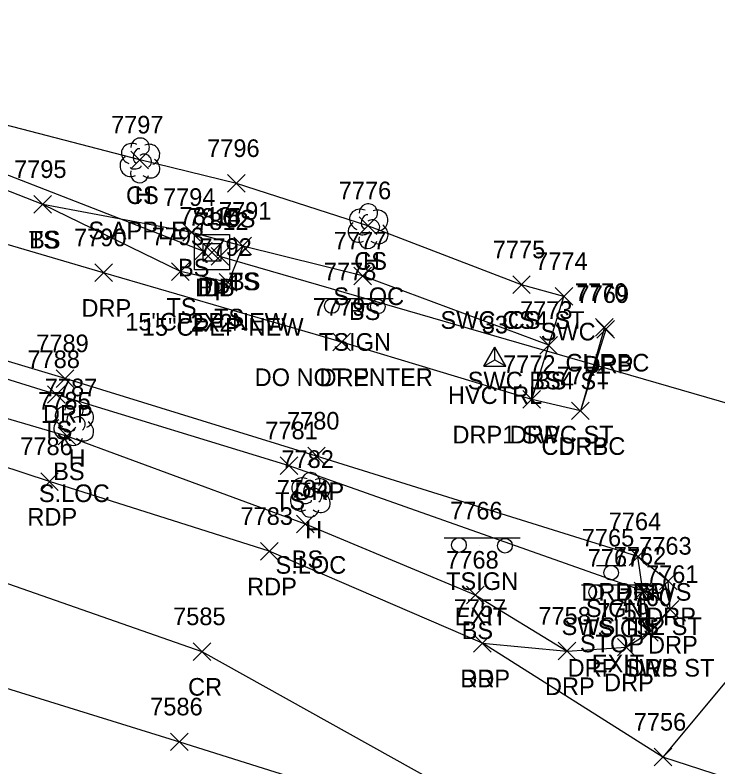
# Model space of a CAD drawing. Extents: x 1462089 to 1464015, y 730534 to 736144.
# Drawn here: x 1463036.2 to 1463115.9, y 732337.1 to 732422.4 of the extents above; entities that cross this region are included whole.
import ezdxf

# ---------------------------------------------------------------- set-up
doc = ezdxf.new("R2010")
doc.units = 0
for name, color, linetype in [('C_A', 7, 'Continuous'), ('C_I', 7, 'Continuous'), ('CPSM', 7, 'Continuous'), ('D_A', 7, 'Continuous'), ('D_C', 7, 'Continuous'), ('D_I', 7, 'Continuous'), ('D_TIC', 7, 'Continuous'), ('DCP', 7, 'Continuous'), ('DS', 7, 'Continuous'), ('L_A', 7, 'Continuous'), ('L_C', 7, 'Continuous'), ('L_I', 7, 'Continuous'), ('L_TIC', 7, 'Continuous'), ('LELB', 7, 'Continuous'), ('LTD', 7, 'Continuous'), ('P_A', 7, 'Continuous'), ('P_I', 7, 'Continuous'), ('P_TIC', 7, 'Continuous'), ('PET', 7, 'Continuous'), ('PRC', 7, 'Continuous'), ('R_A', 7, 'Continuous'), ('R_I', 7, 'Continuous'), ('R_TIC', 7, 'Continuous'), ('RC', 7, 'Continuous'), ('RDP', 7, 'Continuous'), ('RSW', 7, 'Continuous'), ('S_A', 7, 'Continuous'), ('S_C', 7, 'Continuous'), ('S_I', 7, 'Continuous'), ('SSGN', 7, 'Continuous')]:
    doc.layers.add(name, color=color, linetype=linetype)

msp = doc.modelspace()

# ---------------------------------------------------------------- linework, layer by layer
at = {"layer": 'CPSM'}
for p, q in [((1463089.355, 732382.598), (1463090.605, 732384.763)), ((1463091.855, 732382.598), (1463090.605, 732384.763)), ((1463090.605, 732383.319), (1463090.605, 732384.763)), ((1463089.355, 732382.598), (1463090.605, 732383.319)), ((1463090.605, 732383.319), (1463090.605, 732383.319)), ((1463090.605, 732383.319), (1463091.855, 732382.598)), ((1463089.355, 732382.598), (1463091.855, 732382.598))]:
    msp.add_line(p, q, dxfattribs=at)
at = {"layer": 'D_TIC'}
for points in [[(1463056.557, 732394.639), (1463058.557, 732396.639)], [(1463058.557, 732394.639), (1463056.557, 732396.639)], [(1463057.54, 732394.523), (1463059.54, 732396.523)], [(1463059.54, 732394.523), (1463057.54, 732396.523)], [(1463058.442, 732394.056), (1463060.442, 732396.056)], [(1463060.442, 732394.056), (1463058.442, 732396.056)]]:
    msp.add_lwpolyline(points, dxfattribs=at)
at = {"layer": 'DCP'}
for points in [[(1463057.557, 732395.639), (1462965.575, 732431.464)], [(1463178.235, 732360.65), (1463059.442, 732395.056)]]:
    msp.add_lwpolyline(points, dxfattribs=at)
at = {"layer": 'DS'}
for p, q in [((1463056.547, 732397.526), (1463060.547, 732397.526)), ((1463056.547, 732393.526), (1463056.547, 732397.526)), ((1463060.547, 732397.526), (1463060.547, 732393.526)), ((1463057.547, 732394.526), (1463057.547, 732396.526)), ((1463057.547, 732396.526), (1463059.547, 732396.526)), ((1463059.547, 732396.526), (1463059.547, 732394.526)), ((1463058.552, 732395.528), (1463058.552, 732395.528)), ((1463058.552, 732395.528), (1463058.552, 732395.528)), ((1463059.547, 732394.526), (1463057.547, 732394.526)), ((1463060.547, 732393.526), (1463056.547, 732393.526))]:
    msp.add_line(p, q, dxfattribs=at)
at = {"layer": 'L_TIC'}
for points in [[(1463049.351, 732404.997), (1463051.351, 732406.997)], [(1463051.351, 732404.997), (1463049.351, 732406.997)], [(1463060.309, 732402.328), (1463062.309, 732404.328)], [(1463062.309, 732402.328), (1463060.309, 732404.328)], [(1463038.357, 732399.95), (1463040.357, 732401.95)], [(1463040.357, 732399.95), (1463038.357, 732401.95)], [(1463038.357, 732399.95), (1463040.357, 732401.95)], [(1463040.357, 732399.95), (1463038.357, 732401.95)], [(1463075.233, 732397.537), (1463077.233, 732399.537)], [(1463077.233, 732397.537), (1463075.233, 732399.537)], [(1463055.245, 732396.78), (1463057.245, 732398.78)], [(1463057.245, 732396.78), (1463055.245, 732398.78)], [(1463061.026, 732395.217), (1463063.026, 732397.217)], [(1463063.026, 732395.217), (1463061.026, 732397.217)], [(1463061.026, 732395.217), (1463063.026, 732397.217)], [(1463063.026, 732395.217), (1463061.026, 732397.217)], [(1463053.967, 732392.323), (1463055.967, 732394.323)], [(1463055.967, 732392.323), (1463053.967, 732394.323)], [(1463074.629, 732391.84), (1463076.629, 732393.84)], [(1463076.629, 732391.84), (1463074.629, 732393.84)], [(1463059.363, 732391.112), (1463061.363, 732393.112)], [(1463061.363, 732391.112), (1463059.363, 732393.112)], [(1463092.643, 732390.84), (1463094.643, 732392.84)], [(1463094.643, 732390.84), (1463092.643, 732392.84)], [(1463095.733, 732383.972), (1463097.733, 732385.972)], [(1463097.733, 732383.972), (1463095.733, 732385.972)], [(1463039.879, 732378.39), (1463041.879, 732380.39)], [(1463041.879, 732378.39), (1463039.879, 732380.39)], [(1463041.09, 732373.676), (1463043.09, 732375.676)], [(1463043.09, 732373.676), (1463041.09, 732375.676)], [(1463066.28, 732370.311), (1463068.28, 732372.311)], [(1463068.28, 732370.311), (1463066.28, 732372.311)], [(1463068.146, 732363.701), (1463070.146, 732365.701)], [(1463070.146, 732363.701), (1463068.146, 732365.701)], [(1463087.413, 732355.644), (1463089.413, 732357.644)], [(1463089.413, 732355.644), (1463087.413, 732357.644)], [(1463106.408, 732356.105), (1463108.408, 732358.105)], [(1463108.408, 732356.105), (1463106.408, 732358.105)]]:
    msp.add_lwpolyline(points, dxfattribs=at)
at = {"layer": 'LELB'}
for points in [[(1463088.413, 732356.644), (1463069.146, 732364.701), (1463042.09, 732374.676), (1463015.522, 732382.436), (1462985.915, 732395.79), (1462980.426, 732411.768), (1462979.325, 732416.635), (1462980.44, 732426.241), (1462963.111, 732427.486), (1462964.06, 732433.695), (1462973.063, 732458.071), (1462983.465, 732499.393), (1462986.259, 732526.461), (1462994.887, 732549.293), (1463007.255, 732585.797), (1463022.006, 732622.27), (1463023.371, 732646.92), (1463034.057, 732655.92), (1463043.097, 732673.252), (1463055.062, 732672.651), (1463056.885, 732675.037), (1463058.023, 732674.617), (1463057.882, 732670.235), (1463052.505, 732654.171)], [(1463107.408, 732357.105), (1463067.28, 732371.311), (1463040.879, 732379.39), (1463016.571, 732386.949), (1463002.263, 732392.873), (1462992.456, 732398.682), (1462987.827, 732406.364), (1462984.234, 732417.395), (1462986.267, 732431.977), (1462991.443, 732455.709), (1462999.697, 732479.172), (1463004.838, 732498.289), (1463010.836, 732506.197), (1463020.668, 732511.464), (1463028.771, 732512.435)], [(1463096.733, 732384.972), (1463075.629, 732392.84), (1463062.026, 732396.217), (1463056.245, 732397.78), (1463039.357, 732400.95), (1463026.214, 732406.098), (1463012.868, 732412.428), (1463006.316, 732420.936)], [(1463093.643, 732391.84), (1463076.233, 732398.537), (1463061.309, 732403.328), (1463050.351, 732405.997), (1463027.333, 732411.968), (1463006.316, 732420.936)], [(1463062.026, 732396.217), (1463060.363, 732392.112), (1463054.967, 732393.323), (1463039.357, 732400.95)], [(1463088.413, 732356.644), (1463098.816, 732350.292)]]:
    msp.add_lwpolyline(points, dxfattribs=at)
at = {"layer": 'LTD'}
for p, q in [((1463050.351, 732405.997), (1463050.351, 732405.997)), ((1463050.351, 732405.997), (1463050.351, 732405.997)), ((1463076.233, 732398.537), (1463076.233, 732398.537)), ((1463076.233, 732398.537), (1463076.233, 732398.537)), ((1463042.848, 732376.189), (1463042.848, 732376.189)), ((1463042.848, 732376.189), (1463042.848, 732376.189)), ((1463069.678, 732368.06), (1463069.678, 732368.06)), ((1463069.678, 732368.06), (1463069.678, 732368.06))]:
    msp.add_line(p, q, dxfattribs=at)
for centre in [(1463050.398, 732407.431), (1463076.28, 732399.971), (1463042.895, 732377.623), (1463069.725, 732369.494)]:
    msp.add_arc(centre, 1.047, 335.52715, 180.95627, dxfattribs=at)
for centre, major_axis, ratio, start_param, end_param in [((1463049.559, 732406.663), (1.21, -0.512), 0.895232, 1.570796, 4.712389), ((1463051.393, 732406.58), (-1.141, -0.483), 0.949671, 1.570796, 4.712389), ((1463050.143, 732406.455), (-0.208, -0.792), 0.645439, 3.141593, 6.283185), ((1463049.268, 732405.288), (0.584, -1.042), 0.959034, 3.141593, 6.283185), ((1463050.851, 732405.83), (-0.5, 0.667), 0.989748, 3.141593, 6.283185), ((1463051.351, 732405.164), (-1.09, 0.792), 0.841452, 1.570796, 4.712389), ((1463049.893, 732405.247), (-0.625, -0.083), 0.423636, 0, 3.141593), ((1463050.352, 732404.497), (0.265, 1.061), 0.942809, 1.570796, 4.712389), ((1463075.441, 732399.204), (1.21, -0.512), 0.895232, 1.570796, 4.712389), ((1463077.274, 732399.121), (-1.141, -0.483), 0.949671, 1.570796, 4.712389), ((1463076.024, 732398.995), (-0.208, -0.792), 0.645439, 3.141593, 6.283185), ((1463076.733, 732398.37), (-0.5, 0.667), 0.989748, 3.141593, 6.283185), ((1463075.15, 732397.829), (0.584, -1.042), 0.959034, 3.141593, 6.283185), ((1463077.233, 732397.704), (-1.09, 0.792), 0.841452, 1.570796, 4.712389), ((1463075.775, 732397.787), (-0.625, -0.083), 0.423636, 0, 3.141593), ((1463076.233, 732397.037), (0.265, 1.061), 0.942809, 1.570796, 4.712389), ((1463042.056, 732376.856), (1.21, -0.512), 0.895232, 1.570796, 4.712389), ((1463043.89, 732376.773), (-1.141, -0.483), 0.949671, 1.570796, 4.712389), ((1463042.64, 732376.648), (-0.208, -0.792), 0.645439, 3.141593, 6.283185), ((1463041.765, 732375.481), (0.584, -1.042), 0.959034, 3.141593, 6.283185), ((1463043.348, 732376.023), (-0.5, 0.667), 0.989748, 3.141593, 6.283185), ((1463043.848, 732375.356), (-1.09, 0.792), 0.841452, 1.570796, 4.712389), ((1463042.39, 732375.439), (-0.625, -0.083), 0.423636, 0, 3.141593), ((1463042.848, 732374.689), (0.265, 1.061), 0.942809, 1.570796, 4.712389), ((1463068.886, 732368.727), (1.21, -0.512), 0.895232, 1.570796, 4.712389), ((1463069.469, 732368.519), (-0.208, -0.792), 0.645439, 3.141593, 6.283185), ((1463070.719, 732368.644), (-1.141, -0.483), 0.949671, 1.570796, 4.712389), ((1463070.178, 732367.894), (-0.5, 0.667), 0.989748, 3.141593, 6.283185), ((1463068.595, 732367.352), (0.584, -1.042), 0.959034, 3.141593, 6.283185), ((1463070.678, 732367.227), (-1.09, 0.792), 0.841452, 1.570796, 4.712389), ((1463069.678, 732366.56), (0.265, 1.061), 0.942809, 1.570796, 4.712389), ((1463069.22, 732367.31), (-0.625, -0.083), 0.423636, 0, 3.141593)]:
    msp.add_ellipse(centre, major_axis=major_axis, ratio=ratio, start_param=start_param, end_param=end_param, dxfattribs=at)
at = {"layer": 'P_TIC'}
for points in [[(1463039.118, 732368.517), (1463041.118, 732370.517)], [(1463041.118, 732368.517), (1463039.118, 732370.517)], [(1463064.034, 732360.602), (1463066.034, 732362.602)], [(1463066.034, 732360.602), (1463064.034, 732362.602)], [(1463088.214, 732350.173), (1463090.214, 732352.173)], [(1463090.214, 732350.173), (1463088.214, 732352.173)], [(1463056.397, 732349.23), (1463058.397, 732351.23)], [(1463058.397, 732349.23), (1463056.397, 732351.23)], [(1463053.853, 732338.994), (1463055.853, 732340.994)], [(1463055.853, 732338.994), (1463053.853, 732340.994)], [(1463108.685, 732337.265), (1463110.685, 732339.265)], [(1463110.685, 732337.265), (1463108.685, 732339.265)], [(1463108.685, 732337.265), (1463110.685, 732339.265)], [(1463110.685, 732337.265), (1463108.685, 732339.265)]]:
    msp.add_lwpolyline(points, dxfattribs=at)
at = {"layer": 'PET'}
msp.add_lwpolyline([(1463248.709, 732292.76), (1463207.045, 732305.364), (1463157.636, 732320.878), (1463131.51, 732329.209), (1463121.204, 732334.518), (1463109.685, 732338.265), (1463089.214, 732351.173), (1463065.034, 732361.602), (1463040.118, 732369.517), (1463014.238, 732378.044), (1462978.664, 732388.648), (1462951.779, 732398.271), (1462946.134, 732402.08), (1462942.4, 732410.167), (1462941.672, 732414.763)], dxfattribs=at)
at = {"layer": 'PRC'}
for points in [[(1462933.758, 732389.862), (1462981.203, 732375.569), (1463025.599, 732361.351), (1463057.397, 732350.23), (1463102.913, 732324.868)], [(1462929.482, 732377.385), (1462978.213, 732364.082), (1463022.056, 732350.159), (1463054.853, 732339.994), (1463102.913, 732324.868), (1463145.703, 732311.685), (1463172.464, 732303.441), (1463219.444, 732289.053), (1463245.294, 732280.954)], [(1463128.107, 732374.908), (1463121.248, 732352.145), (1463109.685, 732338.265)]]:
    msp.add_lwpolyline(points, dxfattribs=at)
at = {"layer": 'R_TIC'}
for points in [[(1463045.25, 732392.206), (1463047.25, 732394.206)], [(1463047.25, 732392.206), (1463045.25, 732394.206)], [(1463092.643, 732390.84), (1463094.643, 732392.84)], [(1463094.643, 732390.84), (1463092.643, 732392.84)], [(1463097.454, 732389.523), (1463099.454, 732391.523)], [(1463099.454, 732389.523), (1463097.454, 732391.523)], [(1463102.051, 732386), (1463104.051, 732388)], [(1463104.051, 732386), (1463102.051, 732388)], [(1463102.201, 732385.776), (1463104.201, 732387.776)], [(1463104.201, 732385.776), (1463102.201, 732387.776)], [(1463072.251, 732384.33), (1463074.251, 732386.33)], [(1463074.251, 732384.33), (1463072.251, 732386.33)], [(1463095.733, 732383.972), (1463097.733, 732385.972)], [(1463097.733, 732383.972), (1463095.733, 732385.972)], [(1463040.881, 732380.191), (1463042.881, 732382.191)], [(1463042.881, 732380.191), (1463040.881, 732382.191)], [(1463093.811, 732377.84), (1463095.811, 732379.84)], [(1463095.811, 732377.84), (1463093.811, 732379.84)], [(1463093.811, 732377.84), (1463095.811, 732379.84)], [(1463095.811, 732377.84), (1463093.811, 732379.84)], [(1463099.326, 732376.538), (1463101.326, 732378.538)], [(1463101.326, 732376.538), (1463099.326, 732378.538)], [(1463099.326, 732376.538), (1463101.326, 732378.538)], [(1463101.326, 732376.538), (1463099.326, 732378.538)], [(1463069.395, 732371.411), (1463071.395, 732373.411)], [(1463071.395, 732371.411), (1463069.395, 732373.411)], [(1463105.838, 732360), (1463107.838, 732362)], [(1463107.838, 732360), (1463105.838, 732362)], [(1463105.838, 732360), (1463107.838, 732362)], [(1463107.838, 732360), (1463105.838, 732362)], [(1463109.293, 732357.224), (1463111.293, 732359.224)], [(1463111.293, 732357.224), (1463109.293, 732359.224)], [(1463106.408, 732356.105), (1463108.408, 732358.105)], [(1463108.408, 732356.105), (1463106.408, 732358.105)], [(1463109.499, 732354.008), (1463111.499, 732356.008)], [(1463111.499, 732354.008), (1463109.499, 732356.008)], [(1463107.157, 732351.394), (1463109.157, 732353.394)], [(1463109.157, 732351.394), (1463107.157, 732353.394)], [(1463107.157, 732351.394), (1463109.157, 732353.394)], [(1463109.157, 732351.394), (1463107.157, 732353.394)], [(1463088.214, 732350.173), (1463090.214, 732352.173)], [(1463090.214, 732350.173), (1463088.214, 732352.173)], [(1463104.514, 732349.732), (1463106.514, 732351.732)], [(1463106.514, 732349.732), (1463104.514, 732351.732)], [(1463097.816, 732349.292), (1463099.816, 732351.292)], [(1463099.816, 732349.292), (1463097.816, 732351.292)]]:
    msp.add_lwpolyline(points, dxfattribs=at)
at = {"layer": 'RC'}
msp.add_lwpolyline([(1463103.051, 732387), (1463100.326, 732377.538)], dxfattribs=at)
at = {"layer": 'RDP'}
for points in [[(1463089.214, 732351.173), (1463098.816, 732350.292), (1463105.514, 732350.732), (1463108.157, 732352.394), (1463110.499, 732355.008), (1463110.293, 732358.224), (1463106.838, 732361), (1463070.395, 732372.411), (1463041.881, 732381.191), (1463017.003, 732388.638), (1463002.792, 732393.926), (1462992.967, 732399.861), (1462988.229, 732407.19), (1462985.836, 732417.26), (1462987.241, 732430.718), (1462994.371, 732454.225), (1463001.953, 732479.1), (1463007.691, 732497.248), (1463011.896, 732504.586), (1463020.912, 732508.779), (1463027.954, 732509.035)], [(1463103.201, 732386.776), (1463100.326, 732377.538), (1463094.811, 732378.84), (1463073.251, 732385.33), (1463046.25, 732393.206), (1463025.629, 732399.227), (1463013.072, 732403.57), (1463005.058, 732409.015), (1463001.12, 732416.391), (1463001.298, 732426.702), (1463008.508, 732449.515), (1463013.735, 732465.95), (1463018.528, 732472.17), (1463023.294, 732473.03)]]:
    msp.add_lwpolyline(points, dxfattribs=at)
at = {"layer": 'RSW'}
for points in [[(1463094.811, 732378.84), (1463096.733, 732384.972), (1463098.454, 732390.523), (1463093.643, 732391.84)], [(1463108.157, 732352.394), (1463107.408, 732357.105), (1463106.838, 732361)]]:
    msp.add_lwpolyline(points, dxfattribs=at)
at = {"layer": 'SSGN'}
for p, q in [((1463070.474, 732390.27), (1463079.071, 732390.27)), ((1463074.496, 732389.367), (1463074.496, 732389.367)), ((1463084.891, 732363.142), (1463093.488, 732363.142)), ((1463088.913, 732362.238), (1463088.913, 732362.238)), ((1463102.159, 732360.005), (1463105.492, 732360.005)), ((1463103.806, 732359.171), (1463103.806, 732359.171)), ((1463100.446, 732357.796), (1463109.043, 732357.796)), ((1463104.468, 732356.892), (1463104.468, 732356.892))]:
    msp.add_line(p, q, dxfattribs=at)
for centre in [(1463072.135, 732389.437), (1463077.35, 732389.367), (1463086.552, 732362.309), (1463091.766, 732362.238), (1463103.806, 732359.171), (1463102.107, 732356.963), (1463107.322, 732356.893)]:
    msp.add_circle(centre, 0.833, dxfattribs=at)

# ---------------------------------------------------------------- texts
at = {"layer": 'C_A'}
msp.add_text('HVCTRL', height=2, dxfattribs=at).set_placement((1463085.298, 732378.319))
at = {"layer": 'C_I'}
msp.add_text('33', height=2, dxfattribs=at).set_placement((1463089.141, 732386.319))
at = {"layer": 'D_A'}
for s, p in [('DIB', (1463056.643, 732390.523)), ('P', (1463056.935, 732390.639)), ('DI', (1463057.607, 732390.528)), ('P', (1463058.82, 732390.056))]:
    msp.add_text(s, height=2, dxfattribs=at).set_placement(p)
at = {"layer": 'D_C'}
for s, p in [('15"CPEP-NEW', (1463048.707, 732386.639)), ('15"CPEP-NEW', (1463050.592, 732386.056)), ('2X2', (1463056.127, 732386.528))]:
    msp.add_text(s, height=2, dxfattribs=at).set_placement(p)
at = {"layer": 'D_I'}
for s, p in [('7813', (1463054.865, 732398.639)), ('7814', (1463055.847, 732398.523)), ('7815', (1463055.86, 732398.528)), ('7812', (1463056.75, 732398.056))]:
    msp.add_text(s, height=2, dxfattribs=at).set_placement(p)
at = {"layer": 'L_A'}
for s, p in [('CS', (1463048.792, 732400.997)), ('H', (1463049.784, 732400.997)), ('CS', (1463059.75, 732398.328)), ('TS', (1463037.766, 732395.95)), ('BS', (1463037.798, 732395.95)), ('CS', (1463074.674, 732393.537)), ('H', (1463075.666, 732393.537)), ('BS', (1463054.686, 732392.78)), ('TS', (1463060.435, 732391.217)), ('BS', (1463060.467, 732391.217)), ('TS', (1463053.376, 732388.323)), ('BS', (1463074.07, 732387.84)), ('TS', (1463058.773, 732387.112)), ('CS', (1463092.084, 732386.84)), ('BS', (1463095.174, 732379.972)), ('TS', (1463039.288, 732374.39)), ('H', (1463042.281, 732371.189)), ('BS', (1463040.531, 732369.676)), ('TS', (1463065.689, 732366.311)), ('H', (1463069.111, 732363.06)), ('BS', (1463067.587, 732359.701)), ('TS', (1463105.817, 732352.105)), ('BS', (1463086.854, 732351.644))]:
    msp.add_text(s, height=2, dxfattribs=at).set_placement(p)
at = {"layer": 'L_C'}
for s, p in [('S.APPLE', (1463044.54, 732396.997)), ('S.LOC', (1463072.304, 732389.537)), ('S.LOC', (1463038.919, 732367.189)), ('S.LOC', (1463065.749, 732359.06))]:
    msp.add_text(s, height=2, dxfattribs=at).set_placement(p)
at = {"layer": 'L_I'}
for s, p in [('7797', (1463047.092, 732408.997)), ('7797', (1463047.092, 732408.997)), ('7796', (1463057.995, 732406.328)), ('7795', (1463036.097, 732403.95)), ('7795', (1463036.097, 732403.95)), ('7776', (1463072.918, 732401.537)), ('7776', (1463072.918, 732401.537)), ('7794', (1463052.985, 732400.78)), ('7791', (1463059.333, 732399.217)), ('7791', (1463059.333, 732399.217)), ('7793', (1463051.707, 732396.323)), ('7777', (1463072.369, 732395.84)), ('7792', (1463057.104, 732395.112)), ('7775', (1463090.383, 732394.84)), ('7773', (1463093.473, 732387.972)), ('7788', (1463037.619, 732382.39)), ('7787', (1463039.588, 732379.189)), ('7785', (1463038.83, 732377.676)), ('7781', (1463064.587, 732374.311)), ('7782', (1463066.418, 732371.06)), ('7784', (1463065.887, 732367.701)), ('7768', (1463085.106, 732359.644)), ('7762', (1463104.101, 732360.105))]:
    msp.add_text(s, height=2, dxfattribs=at).set_placement(p)
at = {"layer": 'P_A'}
for s, p in [('RDP', (1463037.606, 732364.517)), ('RDP', (1463062.522, 732356.602)), ('RDP', (1463086.702, 732346.173)), ('CR', (1463055.83, 732345.23))]:
    msp.add_text(s, height=2, dxfattribs=at).set_placement(p)
at = {"layer": 'P_I'}
for s, p in [('7786', (1463036.803, 732372.517)), ('7783', (1463061.774, 732364.602)), ('7757', (1463085.954, 732354.173)), ('7585', (1463054.137, 732353.23)), ('7586', (1463051.538, 732342.994)), ('7756', (1463106.37, 732341.265)), ('7756', (1463106.37, 732341.265))]:
    msp.add_text(s, height=2, dxfattribs=at).set_placement(p)
at = {"layer": 'R_A'}
for s, p in [('DRP', (1463043.739, 732388.206)), ('SWC CS4 ST', (1463084.454, 732386.84)), ('SWC', (1463095.816, 732385.523)), ('CURBC', (1463098.633, 732382)), ('DRP', (1463100.689, 732381.776)), ('DRP', (1463070.739, 732380.33)), ('SWC BS4 ST', (1463087.544, 732379.972)), ('DRP', (1463039.37, 732376.191)), ('DRP1 SWC ST', (1463085.812, 732373.84)), ('DRP', (1463092.299, 732373.84)), ('CURBC', (1463095.909, 732372.538)), ('DRP', (1463097.814, 732372.538)), ('DRP', (1463067.883, 732367.411)), ('DRP SWS', (1463100.429, 732356)), ('DRP', (1463104.326, 732356)), ('DRP', (1463107.782, 732353.224)), ('SWS TS2 ST', (1463098.187, 732352.105)), ('DRP', (1463107.987, 732350.008)), ('DRP SWS ST', (1463098.874, 732347.394)), ('DRP', (1463105.645, 732347.394)), ('DRP', (1463086.702, 732346.173)), ('DRP', (1463096.304, 732345.292)), ('DRP', (1463103.002, 732345.732))]:
    msp.add_text(s, height=2, dxfattribs=at).set_placement(p)
at = {"layer": 'R_I'}
for s, p in [('7790', (1463042.904, 732396.206)), ('7775', (1463090.383, 732394.84)), ('7774', (1463095.194, 732393.523)), ('7770', (1463099.704, 732390)), ('7769', (1463099.886, 732389.776)), ('7779', (1463069.984, 732388.33)), ('7773', (1463093.473, 732387.972)), ('7789', (1463038.614, 732384.191)), ('7772', (1463091.552, 732381.84)), ('7772', (1463091.552, 732381.84)), ('7771', (1463097.633, 732380.538)), ('7771', (1463097.633, 732380.538)), ('7780', (1463067.048, 732375.411)), ('7764', (1463103.531, 732364)), ('7764', (1463103.531, 732364)), ('7763', (1463106.986, 732361.224)), ('7762', (1463104.101, 732360.105)), ('7761', (1463107.759, 732358.008)), ('7760', (1463104.763, 732355.394)), ('7760', (1463104.763, 732355.394)), ('7757', (1463085.954, 732354.173)), ('7759', (1463102.247, 732353.732)), ('7758', (1463095.556, 732353.292))]:
    msp.add_text(s, height=2, dxfattribs=at).set_placement(p)
at = {"layer": 'S_A'}
for s, p in [('TSIGN', (1463070.672, 732384.349)), ('TSIGN', (1463085.088, 732357.221)), ('SIGN', (1463100.944, 732354.151)), ('TSIGN', (1463100.644, 732351.875))]:
    msp.add_text(s, height=2, dxfattribs=at).set_placement(p)
at = {"layer": 'S_C'}
for s, p in [('DO NOT ENTER', (1463063.381, 732380.349)), ('EXIT', (1463086.065, 732353.221)), ('STOP', (1463100.266, 732350.151)), ('EXIT', (1463101.62, 732347.875))]:
    msp.add_text(s, height=2, dxfattribs=at).set_placement(p)
at = {"layer": 'S_I'}
for s, p in [('7778', (1463071.231, 732392.349)), ('7766', (1463085.545, 732365.221)), ('7765', (1463100.479, 732362.151)), ('7767', (1463101.155, 732359.875))]:
    msp.add_text(s, height=2, dxfattribs=at).set_placement(p)

doc.saveas('drawing.dxf')
